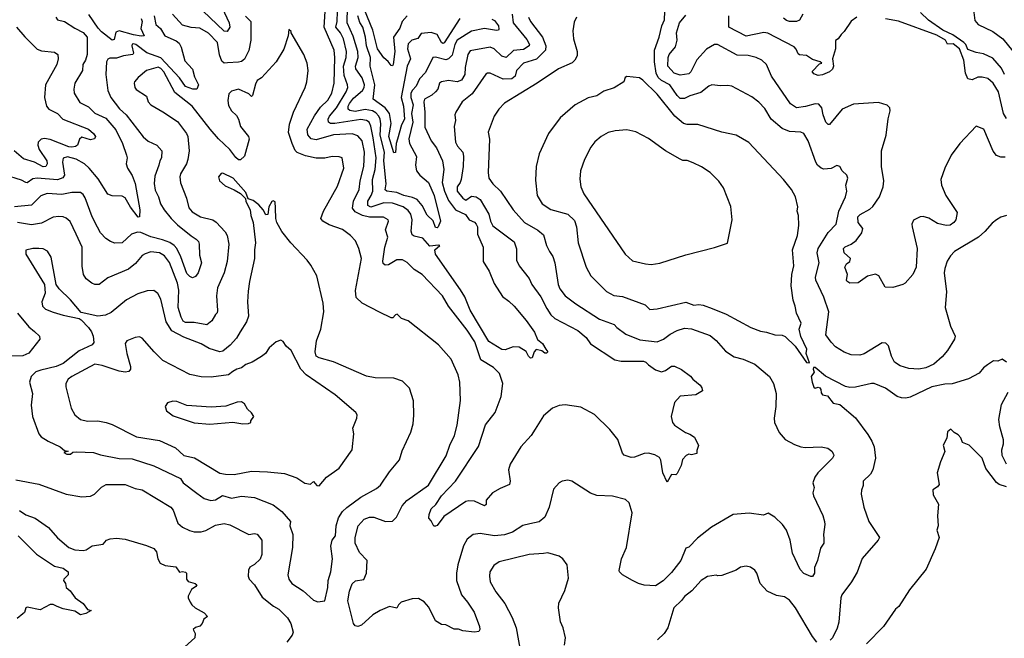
# Model space of a CAD drawing. Extents: x 1678759 to 1859541, y 384609 to 522867.
# Tile 303 of 466: x 1760663 to 1767510, y 482252 to 486558. Entities that reach past the tile are written whole.
import ezdxf

# ---------------------------------------------------------------- set-up
doc = ezdxf.new("R2010")
doc.units = 0

msp = doc.modelspace()

# ---------------------------------------------------------------- linework, layer by layer
at = {"layer": '0CON20XD'}
for points in [[(1762054.9, 486674.9), (1762119.3, 486535), (1762123.1, 486505), (1762105, 486474.3), (1762085, 486477.5), (1761935, 486618.8)], [(1763945, 486560.8), (1763965, 486550.8), (1763992.5, 486515), (1763995, 486492.5), (1763991.2, 486485), (1763977.8, 486482.2), (1763895, 486496.8), (1763805, 486478.4), (1763705.7, 486415), (1763689, 486385), (1763670.1, 486309.9), (1763645.6, 486284.4), (1763625, 486277.9), (1763555, 486296.1), (1763535, 486294.3), (1763485, 486190.6), (1763442.7, 486145), (1763418.7, 486095), (1763393.1, 486066.9), (1763383.4, 486046.6), (1763382.7, 486015), (1763397.9, 485965), (1763387.6, 485905), (1763397.4, 485845), (1763367.6, 485727.6), (1763374.2, 485695), (1763422.1, 485605), (1763415.3, 485545), (1763421.5, 485505), (1763445.5, 485475), (1763506.4, 485425), (1763544.4, 485335), (1763589.3, 485155), (1763572.5, 485115), (1763565, 485108.6), (1763555, 485110.6), (1763538.8, 485158.8), (1763495, 485198.2), (1763462.1, 485265), (1763425.7, 485305.7), (1763395, 485321), (1763335, 485333.7), (1763285, 485354), (1763214.8, 485364.8), (1763203.7, 485373.7), (1763210, 485415), (1763195.6, 485575), (1763200.1, 485635), (1763169.3, 485755), (1763173.4, 485833.4), (1763168.8, 485865), (1763159, 485885), (1763138.8, 485908.8), (1763115, 485923.7), (1763065, 485932.5), (1762995, 485918.6), (1762958.6, 485925), (1762946.9, 485935), (1762946.7, 485955), (1762955, 485975.3), (1762985, 486011.3), (1763045.8, 486065), (1763057.6, 486085), (1763060.7, 486105), (1763045, 486152.9), (1762999.7, 486215), (1762998.6, 486235), (1763016.4, 486295), (1763013.7, 486335), (1762982.5, 486442.5), (1762940.2, 486535), (1762941.1, 486645)], [(1767296.4, 486626.4), (1767305, 486551.2), (1767328, 486525), (1767430, 486475), (1767499.2, 486425), (1767568.1, 486338.1)], [(1760914.3, 486575.7), (1760925, 486556.2), (1760975, 486544.2), (1761045, 486497.8), (1761105, 486469.4), (1761132.2, 486435), (1761132.3, 486315), (1761120.8, 486275), (1761101.5, 486245), (1761098.2, 486205), (1761047.1, 486115), (1761038.5, 486075), (1761041.8, 486045), (1761081.2, 485981.2), (1761140, 485950), (1761185, 485906.5), (1761261.6, 485871.6), (1761331.3, 485791.3), (1761376.6, 485695), (1761405.6, 485614.4), (1761410, 485595), (1761403.3, 485555), (1761411.1, 485525), (1761443.8, 485473.8), (1761466.5, 485416.5), (1761496.9, 485235), (1761496.7, 485185), (1761486.2, 485183.8), (1761433.6, 485253.6), (1761395, 485317.1), (1761375, 485328.5), (1761305, 485331.5), (1761275, 485342.2), (1761209.1, 485449.1), (1761146.8, 485525), (1761113.1, 485555), (1761055, 485587.4), (1760995, 485602.7), (1760965.4, 485594.6), (1760960.3, 485565), (1760974.7, 485475), (1760962.8, 485457.2), (1760925, 485444), (1760784.8, 485455.2), (1760755, 485448.9), (1760715, 485423.1), (1760705, 485424.4), (1760675, 485441.8), (1760558, 485478)], [(1761506.9, 486565), (1761513.4, 486545), (1761504.7, 486495), (1761528, 486445), (1761507.3, 486442.7), (1761455, 486452.7), (1761355, 486481), (1761330.4, 486469.6), (1761319.4, 486420.6), (1761305.5, 486414.5), (1761232.1, 486472.1), (1761208.1, 486498.1), (1761142.8, 486592.8)], [(1761596.7, 486585), (1761608.5, 486525), (1761640.9, 486495), (1761672.9, 486445), (1761750.6, 486410.6), (1761770.9, 486395), (1761785.8, 486365.8), (1761811.5, 486271.5), (1761865, 486212.5), (1761878.8, 486158.8), (1761905.6, 486105), (1761895, 486074.2), (1761866.7, 486073.3), (1761815, 486091.8), (1761775, 486153.1)], [(1762233.1, 486583.1), (1762268.9, 486545), (1762270, 486415), (1762256.5, 486343.5), (1762225, 486281.8), (1762205, 486266.9), (1762185, 486261.2), (1762106.6, 486256.6), (1762085, 486256), (1762068.8, 486268.8), (1762051.9, 486311.9), (1762038.6, 486398.6), (1761975, 486463.3), (1761915, 486499.2), (1761855, 486503.8), (1761795, 486518.9), (1761725.6, 486595)], [(1764199.8, 486575), (1764215, 486543.8), (1764297.1, 486435), (1764321.8, 486375), (1764318.9, 486345), (1764256.9, 486283.1), (1764165, 486254.5), (1764116.4, 486203.6), (1764108, 486165), (1764085, 486146), (1764025, 486142.4), (1763935, 486185.6), (1763915, 486185.6), (1763905, 486179.4), (1763808.3, 486041.7), (1763740.5, 485985), (1763695.6, 485915), (1763689.2, 485895), (1763692.9, 485855), (1763683.6, 485815), (1763693.5, 485705), (1763707.4, 485677.4), (1763743.1, 485635), (1763748.9, 485605), (1763746.5, 485535), (1763732.1, 485445), (1763725.8, 485425), (1763704, 485395), (1763704.7, 485365), (1763744.7, 485315), (1763765, 485301.6), (1763805, 485330.4), (1763837.5, 485325), (1763865, 485306.2), (1763924.1, 485204.1), (1763935.6, 485155), (1763953.6, 485123.6), (1764100.6, 485010.6), (1764118.2, 484961.8), (1764118.5, 484885), (1764135.5, 484845), (1764205.4, 484755.4), (1764224.4, 484715), (1764287.7, 484627.7), (1764327.6, 484547.6), (1764355, 484504.4), (1764385, 484477.5), (1764542.9, 484395), (1764601.9, 484345), (1764631.4, 484301.4), (1764800.8, 484190.9), (1764845, 484181.6), (1765001.1, 484181.1), (1765017.1, 484175), (1765035.8, 484155), (1765085, 484121.1), (1765125, 484107.8), (1765153.7, 484116.3), (1765195, 484145.8), (1765215, 484147.5), (1765263.8, 484123.8), (1765327, 484077), (1765343.3, 484055), (1765393.8, 484015), (1765406.2, 483995), (1765410, 483975), (1765365, 483948), (1765255, 483936.7), (1765216, 483894), (1765193.8, 483795), (1765201.2, 483755), (1765216.1, 483736.1), (1765292.5, 483685), (1765322.3, 483672.3), (1765355, 483652), (1765383.8, 483595), (1765370.7, 483559.3), (1765371.7, 483538.3), (1765335, 483530), (1765315, 483533.3), (1765297.5, 483525), (1765272.9, 483497.1), (1765262, 483455), (1765235, 483400), (1765225, 483390), (1765195, 483392.5), (1765165, 483340), (1765135, 483403.3), (1765122.1, 483492.1), (1765111.7, 483511.7), (1765078.8, 483528.8), (1765035, 483540), (1765005, 483539.2), (1764937.3, 483512.7), (1764915, 483510), (1764866.4, 483526.4), (1764855, 483540), (1764823.1, 483635), (1764766.7, 483706.7), (1764659.6, 483809.6), (1764565, 483860), (1764455, 483877.8), (1764415, 483872.9), (1764366.7, 483855), (1764305, 483800), (1764247, 483707), (1764218.9, 483665), (1764148.1, 483585), (1764072.9, 483465), (1764061.4, 483425), (1764073.8, 483345), (1764067.7, 483322.3), (1764004.1, 483295.9), (1763950, 483265), (1763906, 483215), (1763905.7, 483184.3), (1763896, 483174), (1763825, 483205.8), (1763785, 483209.2), (1763765, 483204), (1763610.9, 483099.1), (1763565, 483037.5), (1763555, 483032.5), (1763542.5, 483032.5), (1763525, 483070), (1763508.3, 483088.3), (1763510, 483115), (1763525, 483152.5), (1763555.4, 483184.6), (1763595, 483244.4), (1763693.8, 483346.2), (1763852, 483588), (1763901.9, 483738.1), (1763967.9, 483825), (1764011.1, 483935), (1764021.8, 484025), (1763999.5, 484095), (1763956.3, 484136.4), (1763869.5, 484189.5), (1763828.3, 484315), (1763775, 484396.9), (1763643.5, 484563.5), (1763602, 484635), (1763460.8, 484785), (1763405, 484819.2), (1763357.5, 484867.5), (1763325, 484885.8), (1763285, 484885.7), (1763228, 484852), (1763205, 484850), (1763190, 484860), (1763187.9, 484877.9), (1763202.3, 484975), (1763221.9, 485045), (1763207.3, 485095), (1763227.1, 485155), (1763224.4, 485165), (1763193.2, 485183.2), (1763095, 485183.2), (1763045.8, 485195.8), (1762995, 485219.7), (1762975.9, 485245), (1762983.8, 485295), (1763023.9, 485376.1), (1763029.4, 485435), (1763055.2, 485535), (1763060.2, 485635), (1763043.4, 485715), (1763015, 485749.6), (1762975, 485762.8), (1762845, 485756.6), (1762725, 485721.6), (1762688.5, 485728.5), (1762666.7, 485756.7), (1762661.1, 485795), (1762712.2, 485887.8), (1762755, 485948.2), (1762805, 485998.2), (1762833.3, 486045), (1762848.7, 486115), (1762855.2, 486295.2), (1762850.3, 486345), (1762780.8, 486505), (1762785.7, 486615)], [(1763383.3, 485205), (1763365, 485228.9), (1763329.1, 485255), (1763255, 485280.2), (1763195, 485282.7), (1763105, 485253.8), (1763084.7, 485265), (1763083.7, 485295), (1763107.7, 485335), (1763117.5, 485365), (1763116.1, 485445), (1763135.6, 485515), (1763140.9, 485595), (1763121.5, 485735), (1763105, 485817.5), (1763092, 485845), (1763075, 485856.7), (1763035, 485863.4), (1762854.4, 485834.4), (1762824.8, 485834.8), (1762809.5, 485845), (1762808.5, 485865), (1762818.1, 485885), (1762865.2, 485945), (1762933.8, 486055), (1762944.2, 486085), (1762943.1, 486105), (1762918.2, 486168.2), (1762915, 486233.8), (1762934, 486295), (1762936.3, 486335), (1762913.6, 486425), (1762893.9, 486465), (1762861.6, 486505), (1762870.4, 486545), (1762871.5, 486615)], [(1763722.3, 486565), (1763615, 486396.9), (1763605, 486391.9), (1763595, 486399.2), (1763565, 486453.5), (1763525, 486469.3), (1763455, 486461.3), (1763432.4, 486427.6), (1763390, 486415), (1763365, 486389.4), (1763360, 486355), (1763380.8, 486285), (1763356, 486234), (1763315.9, 486015.9), (1763330.8, 485955), (1763339.6, 485865), (1763318.8, 485825), (1763288.8, 485725), (1763279.7, 485695), (1763275, 485632.5), (1763265, 485632), (1763230.5, 485745), (1763245.9, 485834.1), (1763233.9, 485903.9), (1763203.5, 485945), (1763119.5, 486005), (1763132, 486105), (1763099.5, 486235), (1763101.6, 486295), (1763073.8, 486375), (1763066.2, 486436.2), (1763048.9, 486505), (1763028.3, 486538.3), (1763014.1, 486584.1)], [(1763357.5, 486585), (1763322.9, 486545), (1763305, 486498.1), (1763262.2, 486435), (1763271.2, 486335), (1763259.2, 486245), (1763255, 486236.7), (1763245, 486238), (1763225.5, 486265.5), (1763195, 486292.9), (1763151.1, 486355), (1763118.2, 486485), (1763060.7, 486625)], [(1764087.1, 486595), (1764094.1, 486535), (1764189.4, 486419.4), (1764207.9, 486385), (1764206.4, 486375), (1764165, 486350), (1764096.7, 486343.3), (1764045, 486293.3), (1764015, 486304.7), (1763963.1, 486355), (1763935, 486367.1), (1763795, 486340.6), (1763778.2, 486315), (1763760.6, 486225), (1763757.5, 486175), (1763735, 486136.9), (1763705.7, 486125.7), (1763645, 486133.8), (1763595, 486124.4), (1763582.5, 486115), (1763570, 486075), (1763554.6, 486055), (1763528, 486032), (1763477.9, 486005), (1763472.2, 485985), (1763479.2, 485915), (1763479.2, 485809.3), (1763523.4, 485713.4), (1763561.8, 485665), (1763603.2, 485575), (1763611.1, 485515), (1763600.5, 485425), (1763616.1, 485365), (1763645, 485299.1), (1763693.2, 485233.2), (1763762, 485202), (1763787.1, 485165), (1763825, 485148.3), (1763837.8, 485135), (1763846.2, 485115), (1763846.9, 485065), (1763884.8, 484974.8), (1763886.6, 484875), (1763926.3, 484806.3), (1763962.4, 484722.4), (1764020.3, 484630.3), (1764065, 484599.5), (1764101.1, 484565), (1764185, 484464), (1764242, 484382), (1764262.9, 484332.9), (1764298.8, 484305), (1764322.5, 484265), (1764336, 484245), (1764325, 484236.7), (1764315, 484237.5), (1764293.9, 484253.9), (1764255, 484261.2), (1764240, 484245), (1764226.2, 484205), (1764215, 484202.5), (1764200, 484215), (1764185, 484248.8), (1764135, 484278.8), (1764095, 484280), (1764039.1, 484260.9), (1764015, 484261.9), (1763925, 484318.9), (1763795, 484535.6), (1763757.9, 484627.9), (1763727.7, 484677.7), (1763554.8, 484925), (1763549.1, 484955), (1763584, 484985), (1763575, 484989.5), (1763515, 484981.2), (1763465, 485036.8), (1763405, 485051.1), (1763390.9, 485060.9), (1763385.3, 485085), (1763392.9, 485165), (1763383.3, 485205)], [(1764533.8, 486575), (1764519.5, 486540.5), (1764509.5, 486480.5), (1764514.3, 486425), (1764538.6, 486335), (1764539.2, 486305), (1764524.2, 486275), (1764503.5, 486256.5), (1764408.8, 486215), (1764260, 486115), (1764033.6, 485976.4), (1763994.4, 485935.6), (1763962, 485885), (1763919.2, 485775), (1763929.2, 485725), (1763920, 485495), (1763924.3, 485455), (1763952.7, 485415), (1764005.4, 485365), (1764094.5, 485235), (1764173.3, 485145), (1764265, 485092.5), (1764305, 485060), (1764325.8, 484985), (1764347.5, 484945), (1764368.9, 484908.9), (1764384.4, 484865), (1764406.7, 484715), (1764419.4, 484685), (1764455, 484636), (1764529.4, 484579.4), (1764695, 484472.7), (1764796.2, 484436.2), (1764814.5, 484414.5), (1764878, 484368), (1764975, 484330.4), (1765094.6, 484315.4), (1765139.2, 484335), (1765185, 484369.1), (1765235, 484393.6), (1765285, 484410.5), (1765335, 484407.3), (1765465, 484359.5), (1765506.7, 484325), (1765570, 484250), (1765631.1, 484211.1), (1765693.3, 484195), (1765775, 484160.8), (1765877.5, 484075), (1765905.7, 484025), (1765923.5, 483955), (1765920.6, 483865), (1765910, 483785), (1765912.5, 483755), (1765944.4, 483685), (1765985, 483636), (1766050.2, 483600.2), (1766095, 483585.5), (1766125, 483580.9), (1766235, 483585.5), (1766282.5, 483575), (1766310, 483555), (1766321.2, 483535), (1766323.3, 483525), (1766313.8, 483505), (1766212.9, 483405), (1766192.9, 483375), (1766177.1, 483335), (1766187, 483303), (1766179.2, 483265), (1766182.2, 483245), (1766246.9, 483106.9), (1766259.2, 483065), (1766262.5, 483045), (1766252, 482975), (1766254, 482944)], [(1767525.8, 485194.2), (1767485, 485183.3), (1767455.9, 485164.1), (1767425, 485141.2), (1767375, 485083.3), (1767330, 485045), (1767162.5, 484945), (1767134.4, 484915), (1767112.6, 484877.4), (1767095.6, 484825), (1767092.5, 484795), (1767107, 484663), (1767097.5, 484555), (1767136.2, 484425), (1767167.5, 484355), (1767162.5, 484335), (1767114.6, 484255.4), (1767078.5, 484211.5), (1767020.5, 484159.5), (1766963.8, 484135), (1766914.5, 484124.5), (1766845, 484130.6), (1766785, 484148.9), (1766746.9, 484175), (1766724.5, 484215), (1766705, 484288.8), (1766685, 484307.5), (1766660.5, 484309.5), (1766535, 484231.2), (1766505, 484224), (1766445, 484226.2), (1766395, 484244.2), (1766335, 484280.8), (1766305, 484312.5), (1766269.4, 484365), (1766289.1, 484525), (1766255.5, 484625.5), (1766198.7, 484745), (1766196.9, 484765), (1766222, 484865), (1766209.3, 484935), (1766216.2, 484965), (1766285, 485076.9), (1766341.1, 485135), (1766357.9, 485225), (1766405.6, 485325), (1766414, 485365), (1766407.5, 485405), (1766422, 485455), (1766414, 485475), (1766382, 485505), (1766365.7, 485535.7), (1766345, 485543.8), (1766305, 485522.9), (1766255, 485517.5), (1766235, 485524.5), (1766211.5, 485545), (1766199.2, 485565), (1766146.8, 485715), (1766115.9, 485765.9), (1766095, 485775.5), (1766015, 485779.3), (1765965, 485800), (1765887.5, 485865), (1765845, 485940), (1765803.7, 485983.7), (1765755, 486020.6), (1765615, 486095.8), (1765585, 486100), (1765535, 486096.2), (1765475, 486104), (1765455, 486095.8), (1765400, 486050), (1765322.9, 486027.1), (1765285, 486007.9), (1765255, 486010), (1765235, 486028.8), (1765183.2, 486103.2), (1765124.7, 486134.7), (1765103.2, 486155), (1765089.1, 486185), (1765077.4, 486265), (1765076.2, 486345), (1765108.7, 486435), (1765127.6, 486515), (1765146.9, 486556.9), (1765149.4, 486615)], [(1767515, 485600.9), (1767485, 485599.6), (1767455, 485613.5), (1767433, 485643), (1767366.7, 485795), (1767315, 485816.7), (1767200, 485695), (1767139.5, 485615), (1767095.5, 485524.5), (1767069.4, 485445), (1767071.9, 485405), (1767102.2, 485335), (1767181.4, 485215), (1767173.3, 485165), (1767158, 485145), (1767133.3, 485126.7), (1767105, 485125.5), (1767045, 485139.6), (1766985, 485176.4), (1766945, 485188.9), (1766924.6, 485185.4), (1766877.8, 485162.2), (1766867.1, 485135), (1766868.8, 485115), (1766904.6, 484965), (1766896.7, 484835), (1766873.1, 484785), (1766819.5, 484725), (1766805, 484714.3), (1766735, 484694.8), (1766680, 484695), (1766636.2, 484775), (1766615, 484786), (1766558.3, 484771.7), (1766493, 484727), (1766435, 484723.3), (1766415, 484737.5), (1766411.2, 484745), (1766420, 484785), (1766400, 484835), (1766412.3, 484857.7), (1766436.2, 484875), (1766441.2, 484895), (1766396.2, 484935), (1766391.9, 484965), (1766402.3, 484977.7), (1766445, 484995.4), (1766480.3, 485019.7), (1766519.5, 485075), (1766525.6, 485105), (1766493.5, 485145), (1766491.8, 485185), (1766507.9, 485202.1), (1766575, 485239.6), (1766595, 485257.5), (1766640.8, 485325), (1766667.8, 485395), (1766671.8, 485435), (1766656.6, 485535), (1766655.9, 485644.1), (1766687.3, 485755), (1766701.4, 485868.6), (1766715, 485922.5), (1766712.9, 485945), (1766695, 485962.2), (1766635, 485980.4), (1766460.8, 485969.1), (1766382.5, 485935), (1766295, 485827.5), (1766285, 485828.6), (1766269.5, 485845), (1766250.5, 485895), (1766240, 485945), (1766219.1, 485969.1), (1766195, 485972.5), (1766127.8, 485952.2), (1766064.5, 485944.5), (1766022, 485972), (1765891.1, 486165), (1765855.6, 486245), (1765824.3, 486275), (1765785, 486294.6), (1765728.3, 486308.3), (1765651.3, 486311.3), (1765515, 486385.5), (1765495, 486384.4), (1765437.7, 486352.3), (1765372.6, 486277.4), (1765330.4, 486195), (1765315, 486179.5), (1765255, 486170.4), (1765214.3, 486185), (1765169.4, 486235), (1765171.6, 486295), (1765179.2, 486315), (1765222, 486368), (1765233.6, 486415), (1765231.1, 486465), (1765251.6, 486535), (1765295, 486587.8)], [(1766485, 486576.1), (1766445, 486546.8), (1766396.9, 486475), (1766374.3, 486455), (1766355, 486424), (1766336.4, 486413.6), (1766336.9, 486355), (1766315.8, 486284.2), (1766321.8, 486235), (1766315, 486214.2), (1766295, 486194.3), (1766245, 486174), (1766215, 486168.8), (1766185, 486180), (1766173.3, 486196.7), (1766225, 486250), (1766240, 486255), (1766230, 486265), (1766175, 486280), (1766135, 486307.5), (1766085, 486313.3), (1766075, 486320), (1766063.1, 486353.1), (1766049.1, 486369.1), (1765865, 486464.5), (1765837.6, 486467.6), (1765715, 486442), (1765594, 486505), (1765593.5, 486585)], [(1766108.6, 486595), (1766086, 486555), (1766065, 486545.8), (1766015, 486544.5), (1765995, 486551.5), (1765975, 486568.1)], [(1767525, 485870), (1767504.3, 485904.3), (1767469.6, 486055), (1767431.5, 486115), (1767395, 486147.5), (1767355, 486158.5), (1767325, 486156.9), (1767285, 486138), (1767255, 486147), (1767239.4, 486185), (1767227.6, 486275), (1767197.4, 486355), (1767155, 486388.4), (1767115, 486386), (1767100, 486415), (1767040, 486450), (1766775, 486547.5), (1766684.5, 486564.5)], [(1767511.8, 486175), (1767489.3, 486219.3), (1767430, 486290), (1767365, 486319.3), (1767315, 486328.9), (1767255, 486350), (1767241, 486385), (1767228.9, 486398.9), (1767152.3, 486452.3), (1767081.3, 486485), (1766983.3, 486553.3), (1766926.5, 486606.5)], [(1760641.4, 486505), (1760698.5, 486438.5), (1760783.1, 486353.1), (1760815, 486340.5), (1760905, 486332.2), (1760926.7, 486315), (1760930.3, 486285), (1760921.1, 486245), (1760842.2, 486105), (1760835.6, 486015), (1760850, 485955), (1760865, 485934.3), (1760925, 485905.6), (1760962.5, 485865), (1761141.4, 485795), (1761176.9, 485765), (1761190.8, 485745), (1761182.2, 485727.8), (1761155, 485722.2), (1761095, 485740), (1761079.2, 485725), (1761063.8, 485685), (1761051.2, 485675), (1761025, 485669.6), (1761005, 485672.6), (1760875, 485724.8), (1760835, 485729.8), (1760811.9, 485725), (1760790.5, 485705), (1760788.2, 485685), (1760799.1, 485655), (1760851.8, 485575), (1760854.4, 485555), (1760843.3, 485535), (1760825, 485534.1), (1760765, 485566.7), (1760689.4, 485589.4), (1760624.3, 485645)], [(1766254, 482944), (1766254, 482915), (1766231.2, 482878.8), (1766211.2, 482795), (1766188.8, 482745), (1766190, 482705), (1766176.4, 482683.6), (1766165, 482682.5), (1766115, 482704), (1766090.7, 482730.7), (1766035.6, 482845.6), (1766020, 482935), (1765994.4, 483005), (1765967.1, 483045), (1765915, 483096.7), (1765866.7, 483123.3), (1765835, 483108.8), (1765735, 483124.2), (1765625, 483114.2), (1765473.7, 483026.3), (1765375, 482950), (1765315, 482886.2), (1765295, 482879.2), (1765259.6, 482795), (1765195, 482710), (1765136.6, 482653.4), (1765085, 482618.2), (1765005, 482623.1), (1764965, 482633.9), (1764925, 482654.4), (1764855, 482693.2), (1764834.6, 482715), (1764832.1, 482725), (1764848.7, 482805), (1764882.7, 482885), (1764920.8, 483125), (1764900, 483195), (1764875, 483218), (1764785, 483241.1), (1764675, 483245.5), (1764631.7, 483261.7), (1764502.5, 483345), (1764475, 483353.8), (1764435, 483346.2), (1764413.3, 483335), (1764375, 483290), (1764345.5, 483165), (1764313.6, 483095), (1764275, 483062.5), (1764210.5, 483049.5), (1764162.1, 483037.9), (1764089.4, 482990.6), (1764035, 482972.2), (1763965, 482964.7), (1763865, 482980.8), (1763815.4, 482974.6), (1763775, 482942.5), (1763748.2, 482895), (1763709.5, 482765), (1763700, 482705), (1763700, 482655), (1763735, 482555.8), (1763777.3, 482505), (1763822.9, 482435), (1763860, 482335), (1763862, 482315), (1763855, 482300), (1763825, 482296.2), (1763745, 482305.7), (1763714.4, 482315.6), (1763685, 482317.1), (1763625, 482346), (1763595, 482348.8), (1763554.3, 482375), (1763508.6, 482468.6), (1763476.2, 482506.2), (1763435, 482529.2), (1763391.7, 482528.3), (1763315, 482503.1), (1763296, 482485), (1763285, 482462.5), (1763235, 482472.9), (1763168.8, 482445), (1763119.2, 482415), (1763038.8, 482345), (1763014.1, 482334.1), (1762995, 482338.8), (1762984, 482355), (1762943.6, 482513.6), (1762955, 482581.2), (1762975, 482631.4), (1762997, 482653), (1763055, 482661.2), (1763074.2, 482705), (1763079.2, 482795), (1763025, 482850.8), (1762995.6, 482915), (1762995.5, 482955), (1763016.9, 483035), (1763058.6, 483081.4), (1763095.6, 483095.6), (1763125, 483095.6), (1763205.6, 483065.6), (1763255, 483068.6), (1763283.8, 483096.2), (1763321.5, 483175), (1763355, 483212.5), (1763505, 483318.2), (1763628.5, 483521.5), (1763653.6, 483596.4), (1763685.6, 483665), (1763704.4, 483735), (1763727.3, 483907.3), (1763722.9, 484035), (1763710.8, 484085), (1763664.2, 484194.2), (1763575.5, 484295.5), (1763365, 484462), (1763318.8, 484478.8), (1763287.7, 484507.7), (1763275, 484503.3), (1763256.7, 484483.3), (1763245, 484481.9), (1763165, 484521.1), (1763044.7, 484585), (1763002.5, 484625), (1762997.6, 484672.4), (1763039.2, 484895), (1763020.8, 484965), (1762997.6, 485017.6), (1762963.8, 485055), (1762906.6, 485096.6), (1762815, 485130), (1762771.2, 485155), (1762756, 485175), (1762775.7, 485225), (1762872.1, 485397.9), (1762915.7, 485525), (1762906.2, 485595), (1762885, 485604.2), (1762835, 485604.5), (1762785, 485593.5), (1762725, 485592.7), (1762650.8, 485610.8), (1762592.3, 485632.3), (1762578.1, 485648.1), (1762556.2, 485695), (1762532, 485772), (1762539.2, 485830.8), (1762565.5, 485915), (1762647.5, 486085), (1762659.2, 486125), (1762668, 486205), (1762661.2, 486255), (1762638, 486315), (1762550, 486465), (1762550, 486475), (1762535, 486490), (1762530, 486445), (1762498.3, 486351.7), (1762445.4, 486264.6), (1762345, 486153.3), (1762315, 486134.4), (1762302.2, 486107.8), (1762281.2, 486028.8), (1762275, 486023.8), (1762255, 486041.2), (1762185, 486072.9), (1762135, 486059.2), (1762117.6, 486042.4), (1762110.4, 485995), (1762115, 485961.2), (1762135, 485924), (1762169.6, 485889.6), (1762183.1, 485865), (1762197.1, 485815), (1762252.9, 485745), (1762258.9, 485725), (1762225, 485606.7), (1762198.3, 485581.7), (1762185, 485581.2), (1762165, 485599.2), (1762124.8, 485654.8), (1762045, 485728.9), (1761987.4, 485795), (1761861.3, 485955), (1761741.7, 486051.7), (1761665, 486194.6), (1761645, 486218.4), (1761625, 486226.8), (1761545, 486204.3), (1761487.5, 486155), (1761460, 486125), (1761457.5, 486115), (1761463.3, 486085), (1761472, 486072), (1761543.3, 486025), (1761556.7, 485985), (1761573.8, 485965), (1761657, 485917), (1761759.8, 485849.8), (1761823.1, 485765), (1761831.5, 485745), (1761840.4, 485645), (1761831.2, 485585), (1761823.3, 485555), (1761780.9, 485485), (1761775.5, 485465), (1761781.5, 485421.5), (1761822.7, 485315), (1761839.2, 485249.2), (1761861.4, 485221.4), (1761920, 485185), (1762005, 485163.6), (1762029.1, 485149.1), (1762090.9, 485080.9), (1762104.5, 485055), (1762115.8, 484995), (1762105.4, 484875), (1762084.5, 484795), (1762038.3, 484691.7), (1762030.8, 484635), (1762037.4, 484532.6), (1762035, 484517.5), (1762024.1, 484505.9), (1761998.5, 484461.5), (1761965, 484433.3), (1761875, 484449.6), (1761815, 484450.8), (1761799.5, 484459.5), (1761785, 484486.9), (1761765.6, 484555), (1761769.5, 484675), (1761760.5, 484725), (1761705, 484868.9), (1761670, 484915), (1761635, 484936.1), (1761575, 484942.7), (1761535, 484929.1), (1761514.1, 484915.9), (1761468.7, 484861.3), (1761419.1, 484820.9), (1761275, 484761.1), (1761214.6, 484715.4), (1761185, 484714.6), (1761165, 484723.8), (1761125, 484754.4), (1761105.3, 484785.3), (1761097.6, 484842.4), (1761096.8, 484975), (1761055, 485064.2), (1761013.3, 485153.3), (1760986.8, 485176.8), (1760965.4, 485185.4), (1760935, 485188.8), (1760895, 485182.1), (1760815, 485141.5), (1760745, 485129.3), (1760646.6, 485146.6)], [(1761775, 486153.1), (1761645, 486292.4), (1761547.6, 486327.6), (1761470, 486385), (1761455, 486390.3), (1761445, 486386.2), (1761441.6, 486375), (1761453.5, 486325), (1761450, 486315), (1761385, 486305.8), (1761335, 486289.5), (1761290, 486290), (1761275, 486283.1), (1761266.1, 486265), (1761262.1, 486175), (1761276.2, 486065), (1761295.3, 486015.3), (1761357.5, 485937.5), (1761402.5, 485895), (1761521.2, 485741.2), (1761555, 485713.1), (1761616, 485685), (1761650, 485645), (1761649.2, 485595), (1761636.9, 485575), (1761631.2, 485545), (1761601.3, 485468.7), (1761597.1, 485417.1), (1761605, 485372), (1761627.8, 485325), (1761642.5, 485275), (1761666.9, 485235), (1761715.4, 485175), (1761760.7, 485130.7), (1761855, 485053.1), (1761890.9, 485030.9), (1761905, 485014), (1761910.4, 484995), (1761912.1, 484917.9), (1761927.1, 484865), (1761904, 484795), (1761885, 484770), (1761865, 484762), (1761845, 484770.8), (1761825, 484790.8), (1761782.9, 484907.1), (1761755.3, 484965), (1761736.9, 484986.9), (1761706.6, 485006.6), (1761656.5, 485026.5), (1761575, 485045.9), (1761505, 485075.7), (1761481.4, 485078.6), (1761439.4, 485065), (1761375, 485004.2), (1761325, 485002.2), (1761293.7, 485013.7), (1761262.5, 485035), (1761224.3, 485075), (1761202.9, 485112.9), (1761165.4, 485185), (1761118.1, 485318.1), (1761105, 485340.8), (1761085, 485354.3), (1761025, 485353.9), (1760955, 485340.7), (1760852.7, 485347.3), (1760808.8, 485331.2), (1760745, 485267.5), (1760625.3, 485255.3)], [(1766155, 484170), (1766132.5, 484235), (1766136, 484265), (1766093.6, 484353.6), (1766082.5, 484405), (1766096, 484445), (1766063.8, 484515), (1766055.6, 484565), (1766041.4, 484605), (1766026.9, 484705), (1766032.5, 484785), (1766045.6, 484845.6), (1766035.6, 484955), (1766071.9, 485055), (1766080.6, 485125), (1766079.4, 485195), (1766070, 485225), (1766072.9, 485255), (1766057.5, 485325), (1766029.2, 485375), (1765974, 485445), (1765732.4, 485702.4), (1765645, 485754), (1765544.4, 485774.4), (1765379.1, 485829.1), (1765305, 485827.1), (1765278.6, 485835), (1765219.4, 485885), (1765095, 486040), (1764996.4, 486136.4), (1764971.7, 486151.7), (1764885, 486161.2), (1764874, 486155), (1764863.3, 486125), (1764797, 486083), (1764725, 486059.2), (1764675, 486028.6), (1764615, 486012.5), (1764525, 485965.7), (1764420, 485875), (1764340.8, 485765), (1764276, 485625), (1764254.2, 485535), (1764248.8, 485441.2), (1764260.6, 485335), (1764297, 485277), (1764356.7, 485236.7), (1764475, 485204.6), (1764520.5, 485160.5), (1764533.6, 485115), (1764547.3, 485005), (1764600.9, 484835), (1764634.4, 484775), (1764743.1, 484665), (1764795, 484637.1), (1764855, 484631.9), (1765012.6, 484572.6), (1765045, 484541.4), (1765095, 484545.8), (1765295, 484591.4), (1765351.7, 484571.7), (1765384.3, 484575.7), (1765415, 484570), (1765477.4, 484547.4), (1765575, 484508.1), (1765747.5, 484415), (1765815, 484388.8), (1765855, 484383.3), (1765915, 484363.8), (1765965, 484362), (1765985, 484352.5), (1766055.7, 484285.7), (1766135, 484172.5), (1766155, 484170)], [(1765055, 484854.2), (1765115, 484862.5), (1765295, 484920.8), (1765495, 484971.2), (1765585, 485003.3), (1765618, 485165), (1765607, 485257), (1765556.4, 485386.4), (1765523.4, 485433.4), (1765464.4, 485494.4), (1765405, 485532.9), (1765345, 485561.4), (1765305, 485577.1), (1765275, 485577.5), (1765255, 485586.9), (1765153.8, 485645), (1765035, 485730.8), (1764948.2, 485778.2), (1764885, 485791.9), (1764802.5, 485785), (1764755, 485772.5), (1764705.5, 485744.5), (1764662, 485708), (1764635, 485671.2), (1764591.4, 485585), (1764562.9, 485505), (1764557.3, 485447.3), (1764565.7, 485395), (1764585, 485346.2), (1764872, 484925), (1764925, 484879.2), (1765015, 484857.5), (1765055, 484854.2)], [(1762735, 482507.5), (1762785, 482512.5), (1762804.4, 482605), (1762808.1, 482655), (1762825.7, 482715), (1762837.8, 482805), (1762826.6, 482893.4), (1762835.7, 482935), (1762857.7, 482965), (1762862.5, 483035), (1762878.9, 483091.1), (1762906.9, 483135), (1762937.1, 483162.9), (1763035, 483235.5), (1763143.8, 483295), (1763171.3, 483318.7), (1763235, 483411.2), (1763304.5, 483495.5), (1763322.4, 483557.6), (1763382.3, 483687.7), (1763398, 483745), (1763404, 483805), (1763400, 483905), (1763374.2, 483994.2), (1763325, 484041.2), (1763265, 484063.8), (1763135, 484064.2), (1763075, 484076.3), (1762845, 484177.6), (1762744.8, 484204.8), (1762725, 484215.6), (1762716.6, 484245), (1762727.4, 484322.6), (1762756.8, 484405), (1762778.1, 484525), (1762772.9, 484585), (1762728, 484775), (1762688.3, 484848.3), (1762661.2, 484885), (1762548, 485005), (1762484.5, 485084.5), (1762450.8, 485145), (1762444, 485175), (1762442, 485245), (1762438.8, 485288.8), (1762425, 485297.5), (1762415, 485292.5), (1762395.8, 485254.2), (1762388.6, 485201.4), (1762375, 485198.8), (1762355.8, 485235), (1762325, 485268.8), (1762285, 485300), (1762250.7, 485310.7), (1762235.6, 485355), (1762146.9, 485455), (1762075, 485489.2), (1762062.5, 485487.5), (1762046, 485465), (1762051.2, 485435), (1762090.9, 485400.9), (1762155, 485373.8), (1762197.3, 485347.3), (1762232.5, 485312.5), (1762235, 485292.5), (1762264.3, 485234.3), (1762269.2, 485195), (1762286.7, 485146.7), (1762303.3, 485005), (1762294.5, 484955), (1762295.5, 484894.5), (1762260, 484735), (1762251.7, 484668.3), (1762247.1, 484595), (1762253.1, 484495), (1762239.4, 484455), (1762196.5, 484385), (1762169.7, 484340.3), (1762126.6, 484293.4), (1762075, 484251.2), (1762055, 484245.3), (1761979.3, 484269.3), (1761925, 484301.8), (1761805, 484347.5), (1761721.4, 484391.4), (1761682.2, 484455), (1761643.6, 484613.6), (1761623, 484653), (1761595, 484673.8), (1761548.8, 484671.2), (1761485, 484649.2), (1761405, 484607.1), (1761299.2, 484520.8), (1761258.6, 484501.4), (1761205, 484494.4), (1761090, 484520), (1761015, 484606.9), (1760937.1, 484685), (1760917.1, 484715), (1760910.5, 484739.5), (1760882.5, 484905), (1760856.6, 484946.6), (1760825, 484962.9), (1760795, 484965.7), (1760755, 484964.2), (1760705, 484952.5), (1760704.3, 484925), (1760834.2, 484715), (1760839.2, 484655), (1760816.5, 484595), (1760820.5, 484565), (1760843.1, 484543.1), (1760895, 484522.3), (1760965, 484500.4), (1761075, 484478), (1761089.1, 484469.1), (1761141.9, 484415), (1761161.5, 484385), (1761174.4, 484355), (1761177.8, 484312.2), (1761166.2, 484293.8), (1761076.6, 484253.4), (1760964.2, 484165), (1760916, 484145), (1760808.7, 484118.7), (1760775, 484107.1), (1760743.1, 484075), (1760731.5, 484035), (1760750.6, 483955), (1760741.9, 483875), (1760750.6, 483795), (1760795.7, 483675.7), (1760811.9, 483655), (1760859.4, 483625), (1760943.3, 483585), (1760975, 483560), (1761000, 483555), (1760970, 483545), (1760990, 483535), (1761015, 483533.3), (1761032.5, 483547.5), (1761058.8, 483551.2), (1761175, 483546.7), (1761225, 483528.2), (1761355, 483503.4), (1761445, 483501.5), (1761595, 483453.8), (1761780, 483365), (1761800, 483335), (1761895, 483262.9), (1761945, 483225.7), (1761992.1, 483212.1), (1762025, 483217.1), (1762074, 483246), (1762135, 483228.9), (1762205, 483241.8), (1762295, 483232.2), (1762425, 483182.5), (1762485.5, 483135.5), (1762545.8, 483065), (1762542, 483035), (1762561.4, 482975), (1762560, 482885), (1762528.1, 482695), (1762533.7, 482663.7), (1762555.8, 482635), (1762635, 482583.1), (1762705, 482517.1), (1762735, 482507.5)], [(1760646.7, 484515), (1760725, 484420), (1760765, 484388.6), (1760801.2, 484355), (1760803.3, 484335), (1760725, 484237.5), (1760685, 484217.9), (1760583.5, 484216.5)], [(1762745, 483313.8), (1762795, 483373.3), (1762885, 483437.5), (1762975.5, 483564.5), (1762985.8, 483675), (1762978.9, 483715), (1763006.9, 483785), (1763008.4, 483808.4), (1763001.2, 483825), (1762856, 483946), (1762655, 484085.7), (1762618.6, 484125), (1762550, 484255), (1762515, 484286.7), (1762495, 484318.8), (1762478.3, 484328.3), (1762445, 484315.8), (1762398, 484275), (1762371.4, 484235), (1762345, 484213.1), (1762280, 484175), (1762235, 484158.5), (1762205, 484135.6), (1762173.7, 484126.4), (1762145, 484108.9), (1762115, 484087.1), (1761995, 484070.9), (1761925, 484072.5), (1761845, 484088.5), (1761658.6, 484185), (1761596.9, 484245), (1761515, 484342), (1761495, 484350), (1761465, 484345.8), (1761407.7, 484322.3), (1761396.2, 484305), (1761407.1, 484235), (1761434.2, 484145), (1761432, 484125), (1761420.5, 484109.5), (1761395, 484105.5), (1761355, 484112.7), (1761235, 484151.9), (1761185, 484159.3), (1761024.4, 484075), (1760999.4, 484055), (1760983.1, 484025), (1760983.2, 484003.2), (1761021.4, 483855), (1761045, 483808.8), (1761085, 483774.3), (1761135, 483763.3), (1761205, 483766.4), (1761264.6, 483754.6), (1761305, 483740), (1761475.4, 483655.4), (1761635, 483628.1), (1761745, 483577.3), (1761805, 483525.5), (1761877.6, 483507.6), (1762055, 483402.2), (1762094.5, 483394.5), (1762155, 483393.1), (1762275, 483416), (1762385, 483411.2), (1762505, 483400), (1762589.6, 483369.6), (1762645, 483332.5), (1762684, 483326), (1762705, 483343.3), (1762730, 483315), (1762745, 483313.8)], [(1767525.8, 484175), (1767495.7, 484195.7), (1767465, 484181.2), (1767435, 484182.9), (1767392.5, 484155)], [(1767392.5, 484155), (1767365.8, 484135), (1767335, 484098.6), (1767260.9, 484059.1), (1767146.8, 484023.2), (1767095, 484020.6), (1767005, 484003.1), (1766855, 483930.8), (1766825, 483924), (1766795, 483925.5), (1766765, 483936.2), (1766682.4, 483992.4), (1766605, 484025.7), (1766585, 484026.2), (1766475, 484000.4), (1766435, 483998.8), (1766405.4, 484005.4), (1766267.3, 484077.3), (1766195, 484136.2), (1766182.5, 484137.5), (1766180, 484125), (1766187.5, 484105), (1766167.5, 484075), (1766172.5, 484035), (1766185, 484000), (1766195, 483993.3), (1766215, 484000), (1766226.1, 483996.1), (1766233.8, 483985), (1766235, 483960), (1766245, 483947.5), (1766280.7, 483940.7), (1766318.8, 483888.8), (1766365, 483878.8), (1766475, 483786), (1766561.7, 483671.7), (1766589.4, 483625), (1766604.3, 483585), (1766614.4, 483505), (1766596.5, 483425), (1766578.9, 483395), (1766528.8, 483345), (1766528.8, 483315), (1766516.2, 483283.8), (1766514.4, 483255), (1766533.3, 483165), (1766566.9, 483065), (1766641.2, 482955), (1766632, 482935), (1766521.1, 482808.9), (1766486.9, 482713.1), (1766446.7, 482645), (1766380.5, 482555), (1766373.4, 482533.4), (1766359.1, 482365), (1766347.9, 482322.1), (1766314, 482256), (1766299.4, 482240.6)], [(1767525.2, 483465.2), (1767494.7, 483525), (1767491.4, 483565), (1767503.1, 483605), (1767504.6, 483634.6), (1767479.2, 483725), (1767472.7, 483775), (1767490.2, 483879.8), (1767536.7, 483965)], [(1761985, 483742), (1762145, 483756.7), (1762215, 483744), (1762253, 483747), (1762270, 483755), (1762270, 483765), (1762290, 483795), (1762275, 483822.5), (1762247, 483847), (1762226.7, 483885), (1762205, 483897.5), (1762175, 483896.9), (1762095, 483868.8), (1761995, 483862), (1761825, 483872), (1761755, 483900), (1761727.7, 483902.3), (1761689.5, 483890.5), (1761673.8, 483865), (1761683.3, 483835), (1761729.7, 483799.7), (1761875, 483752), (1761985, 483742)], [(1767525, 483305.6), (1767475, 483321.9), (1767455, 483337.1), (1767380.8, 483435), (1767355, 483506.7), (1767266.4, 483596.4), (1767220, 483615), (1767207, 483647), (1767189.3, 483669.3), (1767160, 483685), (1767137, 483707), (1767115, 483690), (1767110, 483645), (1767083.9, 483596.1), (1767096.4, 483553.6), (1767065, 483480), (1767043.3, 483405), (1767056.1, 483323.9), (1767045, 483307.5), (1767013.3, 483285), (1767015, 483250), (1767052.5, 483185), (1767046.2, 483105), (1767050, 483035), (1767040, 483005), (1767056.2, 482955), (1767028.8, 482875), (1766965.8, 482734.2), (1766851.2, 482588.8), (1766776.7, 482475), (1766753.3, 482455), (1766670, 482335), (1766551.2, 482215)], [(1760635, 483355.6), (1760795, 483325.5), (1760986.4, 483256.4), (1761095, 483237.1), (1761155, 483240.8), (1761183.8, 483255), (1761232, 483305), (1761265, 483321.9), (1761395, 483323.8), (1761465, 483294.6), (1761515, 483285.4), (1761714.2, 483165), (1761728.9, 483145), (1761763.1, 483053.1), (1761795.4, 483025.4), (1761842.4, 483002.4), (1761876.6, 482993.4), (1761925, 482992.9), (1761957.4, 483002.6), (1762025, 483039.1), (1762085, 483052), (1762125, 483042.9), (1762255, 482975.6), (1762295, 482980.9), (1762315, 482976.5), (1762345.5, 482935), (1762346.4, 482835), (1762335, 482804.2), (1762295, 482765.7), (1762262.3, 482747.7), (1762252.6, 482727.4), (1762250.8, 482685), (1762258.8, 482665), (1762295.8, 482625), (1762349.3, 482539.3), (1762426.4, 482476.4), (1762465, 482454.3), (1762525.4, 482395.4), (1762547.1, 482355), (1762564.4, 482295), (1762558.1, 482275), (1762521.2, 482225)], [(1760662.3, 483142.3), (1760705, 483112.5), (1760769.1, 483089.1), (1760863.6, 483023.6), (1760925, 482950.8), (1761005, 482883.6), (1761045, 482869.2), (1761105, 482862.7), (1761125, 482867.8), (1761166.2, 482895), (1761242, 482908), (1761267.3, 482935), (1761291.4, 482945), (1761335, 482950), (1761395, 482941.5), (1761545, 482898.4), (1761595, 482877.9), (1761613.1, 482855), (1761622.2, 482805), (1761640, 482775), (1761675, 482760), (1761749.5, 482749.5), (1761775, 482712.5), (1761795, 482717.5), (1761815, 482713.3), (1761823.3, 482705), (1761822.5, 482665), (1761835, 482648.8), (1761882.5, 482635), (1761893.3, 482625), (1761887, 482613), (1761857.7, 482592.3), (1761833.6, 482546.4), (1761833.6, 482533.6), (1761847.5, 482505), (1761860, 482485), (1761883.8, 482465), (1761945, 482430), (1761967.5, 482405), (1761943.3, 482385), (1761932.5, 482355), (1761915, 482337.5), (1761885, 482327.5), (1761870, 482315), (1761883.3, 482285), (1761880, 482255), (1761765, 482152)], [(1760652.9, 482965), (1760778.6, 482838.6), (1760905, 482754.3), (1760965, 482740), (1761000, 482715), (1761000, 482695), (1760970, 482665), (1760967.5, 482655), (1760980, 482635), (1760986.4, 482606.4), (1761012.7, 482582.7), (1761048, 482535), (1761103.3, 482495), (1761133.6, 482453.6), (1761160, 482445), (1761122.5, 482425), (1761085, 482416.2), (1761045, 482440.8), (1760965, 482457.8), (1760923.8, 482475), (1760895, 482486.9), (1760875, 482487.5), (1760805, 482450), (1760715, 482468.6), (1760705.9, 482464.1), (1760695, 482432.5), (1760685, 482422.5), (1760645, 482391.2)], [(1764450.8, 482205), (1764458.8, 482255), (1764442, 482325), (1764423.9, 482366.1), (1764408.9, 482465), (1764412.6, 482497.4), (1764453.8, 482585), (1764478.3, 482671.7), (1764470, 482765), (1764440, 482805), (1764413.9, 482823.9), (1764335, 482846.7), (1764305, 482843.8), (1764205.9, 482835.9), (1763996.1, 482783.9), (1763960.5, 482759.5), (1763932, 482715), (1763928.8, 482685), (1763934.3, 482645), (1763972.9, 482575), (1764035.4, 482495.4), (1764088.2, 482398.2), (1764114.4, 482325), (1764147.8, 482145)], [(1766205.6, 482225), (1766175, 482265.7), (1766056.5, 482465), (1766015, 482517.5), (1765981.1, 482541.1), (1765925, 482551.3), (1765860.7, 482580.7), (1765811.1, 482635), (1765788.6, 482705), (1765775, 482726.2), (1765745, 482748.8), (1765715, 482754), (1765675, 482747.5), (1765644.2, 482725.8), (1765545, 482690), (1765517, 482687), (1765505, 482692.5), (1765445, 482683.8), (1765402, 482655), (1765337.1, 482582.9), (1765285, 482542.9), (1765265.7, 482515), (1765212.5, 482465), (1765170, 482325), (1765145, 482286.4), (1765097.8, 482242.3)]]:
    msp.add_lwpolyline(points, dxfattribs=at)

doc.saveas('drawing.dxf')
